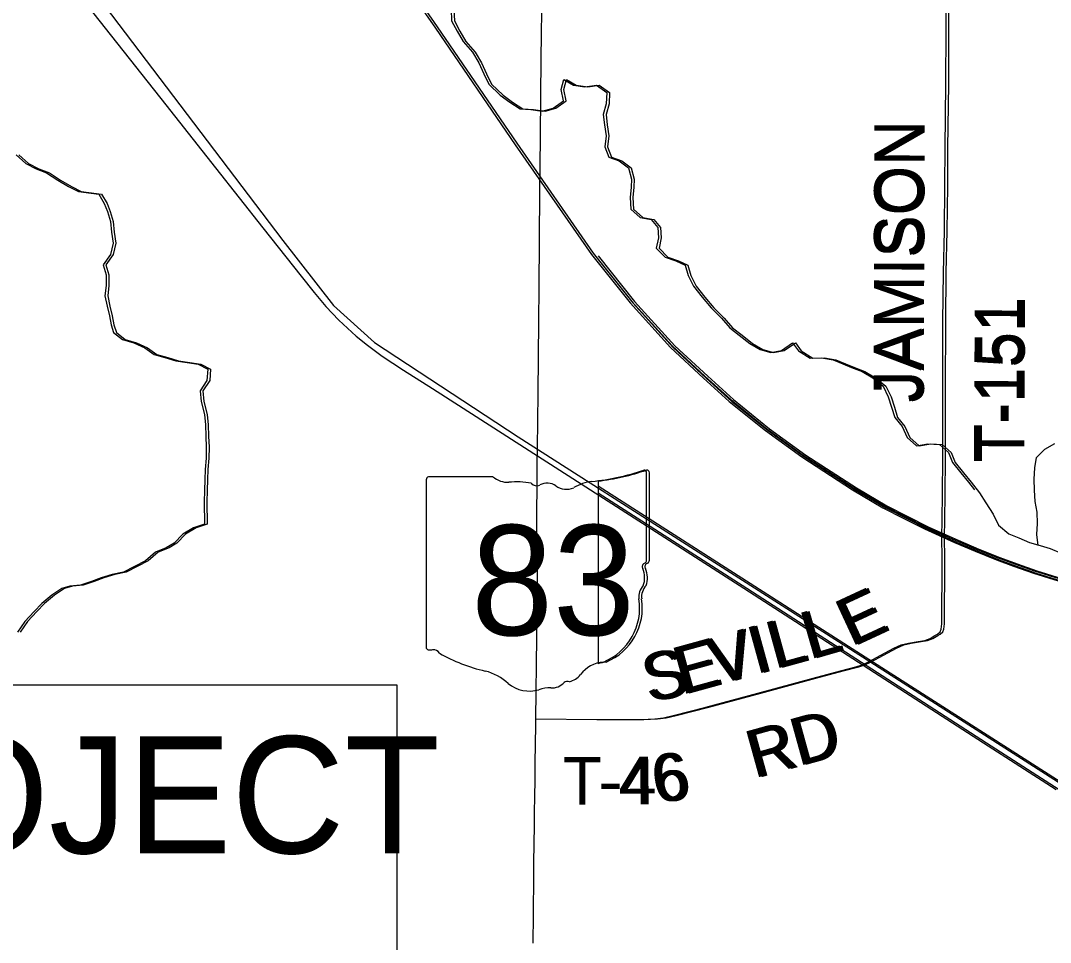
# Model space of a CAD drawing. Extents: x 0 to 34, y 0 to 22.
# Drawn here: x 18.899 to 20.131, y 4.934 to 6.037 of the extents above; entities that cross this region are included whole.
import ezdxf

# ---------------------------------------------------------------- set-up
doc = ezdxf.new("R2010")
doc.units = 0
for name, color, linetype in [('GM_X_Corporation_Text', 7, 'Continuous'), ('GM_X_Minor_River', 7, 'Continuous'), ('GM_X_Rail_Line', 7, 'Continuous'), ('GM_X_State_Location', 7, 'Continuous'), ('GM_X_State_Route', 7, 'Continuous'), ('GM_X_State_Shield', 7, 'Continuous'), ('GM_X_Township_Road', 7, 'Continuous'), ('GM_X_Township_Road_Text', 7, 'Continuous'), ('SH_Text', 7, 'Continuous')]:
    doc.layers.add(name, color=color, linetype=linetype)

msp = doc.modelspace()

# ---------------------------------------------------------------- linework, layer by layer
at = {"layer": 'GM_X_Corporation_Text'}
msp.add_line((19.59, 5.4856), (19.59, 5.2669), dxfattribs=at)
msp.add_lwpolyline([(19.6514, 5.3908), (19.6514, 5.3908), (19.6514, 5.3908), (19.6514, 5.4957)], dxfattribs=at)
for centre, radius, start, end in [((19.5575, 5.7633), 0.2796, 276.6834, 288.9065), ((19.6485, 5.4959), 0.00294, 355.0978, 97.738), ((19.6507, 5.3831), 0.00454, 107.944, 210.337), ((19.6483, 5.3904), 0.00314, 289.6038, 7.7341), ((19.6218, 5.3699), 0.0273, 340.033, 23.6496), ((19.6619, 5.347), 0.0198, 136.8065, 186.9296), ((19.5731, 5.3337), 0.0699, 292.3089, 8.9858), ((19.6026, 5.2308), 0.0383, 94.4031, 109.2214)]:
    msp.add_arc(centre, radius, start, end, dxfattribs=at)
at = {"layer": 'GM_X_Minor_River'}
for points in [[(19.4143, 6.05), (19.4148, 6.0363), (19.4215, 6.0241), (19.4285, 6.0114), (19.4397, 5.9987), (19.4474, 5.986), (19.4533, 5.973), (19.4592, 5.9603), (19.473, 5.9475), (19.4843, 5.939), (19.4967, 5.9311), (19.5096, 5.9301), (19.5233, 5.928), (19.5363, 5.9316), (19.5486, 5.9405), (19.5458, 5.9542), (19.5491, 5.9659), (19.5608, 5.9592), (19.5744, 5.9575), (19.5881, 5.9591), (19.6006, 5.9505), (19.5999, 5.9369), (19.5963, 5.924), (19.5976, 5.9118), (19.5996, 5.8985), (19.5983, 5.8856), (19.603, 5.873), (19.6151, 5.8686), (19.6264, 5.8604), (19.6299, 5.8467), (19.6298, 5.8372), (19.6284, 5.8247), (19.6293, 5.811), (19.6406, 5.8009), (19.6535, 5.7987), (19.6617, 5.7891), (19.6622, 5.7766), (19.6597, 5.7641), (19.6702, 5.7536), (19.683, 5.7492), (19.6944, 5.7441), (19.698, 5.7315), (19.7042, 5.7188), (19.7146, 5.7057), (19.7254, 5.693), (19.7378, 5.6806), (19.7479, 5.669), (19.7591, 5.6601), (19.7715, 5.6503), (19.7839, 5.6429), (19.7968, 5.6396), (19.8094, 5.6417), (19.8229, 5.6509), (19.8299, 5.6413), (19.8439, 5.6327), (19.8576, 5.6332), (19.8712, 5.6307), (19.883, 5.6259), (19.8935, 5.6216), (19.906, 5.6168), (19.9188, 5.6093), (19.9312, 5.5992), (19.9374, 5.5862), (19.9414, 5.574), (19.945, 5.5617), (19.9539, 5.5509), (19.9598, 5.5379), (19.971, 5.5278), (19.9848, 5.5302), (19.9985, 5.5292)], [(19.4176, 6.05), (19.4181, 6.0363), (19.4247, 6.0241), (19.4318, 6.0114), (19.4429, 5.9987), (19.4507, 5.986), (19.4566, 5.973), (19.4624, 5.9603), (19.4763, 5.9475), (19.4876, 5.939), (19.5, 5.9311), (19.5129, 5.9301), (19.5266, 5.928), (19.5396, 5.9316), (19.5519, 5.9405), (19.5491, 5.9542), (19.5523, 5.9659), (19.564, 5.9592), (19.5777, 5.9575), (19.5914, 5.9591), (19.6038, 5.9505), (19.6032, 5.9369), (19.5996, 5.924), (19.6009, 5.9118), (19.6029, 5.8985), (19.6015, 5.8856), (19.6063, 5.873), (19.6184, 5.8686), (19.6296, 5.8604), (19.6332, 5.8467), (19.633, 5.8372), (19.6317, 5.8247), (19.6326, 5.811), (19.6438, 5.8009), (19.6567, 5.7987), (19.6649, 5.7891), (19.6655, 5.7766), (19.663, 5.7641), (19.6735, 5.7536), (19.6863, 5.7492), (19.6976, 5.7441), (19.7012, 5.7315), (19.7075, 5.7188), (19.7179, 5.7057), (19.7287, 5.693), (19.7411, 5.6806), (19.7511, 5.669), (19.7624, 5.6601), (19.7748, 5.6503), (19.7872, 5.6429), (19.8001, 5.6396), (19.8127, 5.6417), (19.8262, 5.6509), (19.8332, 5.6413), (19.8471, 5.6327), (19.8609, 5.6332), (19.8745, 5.6307), (19.8862, 5.6259), (19.8968, 5.6216), (19.9093, 5.6168), (19.9221, 5.6093), (19.9345, 5.5992), (19.9407, 5.5862), (19.9447, 5.574), (19.9483, 5.5617), (19.9572, 5.5509), (19.9631, 5.5379), (19.9743, 5.5278), (19.9881, 5.5302), (20.0017, 5.5292)], [(18.8935, 5.876), (18.9053, 5.8654), (18.9175, 5.859), (18.9301, 5.8545), (18.9435, 5.8458), (18.9564, 5.8382), (18.9682, 5.8322), (18.9804, 5.8303), (18.9926, 5.8288), (18.9991, 5.8178), (19.003, 5.8083), (19.0064, 5.7962), (19.0076, 5.7833), (19.0096, 5.7704), (19.0066, 5.7567), (18.9979, 5.7445), (19.0013, 5.7324), (19.0014, 5.7194), (18.9999, 5.7073), (19.0026, 5.6947), (19.0053, 5.6834), (19.0073, 5.6727), (19.0103, 5.6632), (19.021, 5.6549), (19.0344, 5.6511), (19.0477, 5.6451), (19.0588, 5.6372), (19.0717, 5.6334), (19.0847, 5.6293), (19.0984, 5.6274), (19.1113, 5.6255), (19.1231, 5.6195), (19.122, 5.6058), (19.1137, 5.5936), (19.1149, 5.5807), (19.1192, 5.5651), (19.1203, 5.553), (19.1208, 5.5393), (19.1212, 5.526), (19.1209, 5.5131), (19.1198, 5.4994), (19.1194, 5.4873), (19.1191, 5.4744), (19.1188, 5.4607), (19.1189, 5.4341), (19.106, 5.4295), (19.0931, 5.4219), (19.0828, 5.4112), (19.0733, 5.4059), (19.0604, 5.4005), (19.0483, 5.3902), (19.0354, 5.3833), (19.0221, 5.3765), (19.0084, 5.3738), (18.9955, 5.3699), (18.9837, 5.3653), (18.9708, 5.3611), (18.9578, 5.36), (18.9483, 5.3569), (18.9362, 5.3489), (18.9244, 5.339), (18.9153, 5.3295), (18.904, 5.3176), (18.8953, 5.3047)], [(18.8968, 5.876), (18.9086, 5.8654), (18.9208, 5.859), (18.9334, 5.8545), (18.9467, 5.8458), (18.9597, 5.8382), (18.9715, 5.8322), (18.9837, 5.8303), (18.9959, 5.8288), (19.0024, 5.8178), (19.0062, 5.8083), (19.0097, 5.7962), (19.0109, 5.7833), (19.0128, 5.7704), (19.0098, 5.7567), (19.0011, 5.7445), (19.0046, 5.7324), (19.0047, 5.7194), (19.0032, 5.7073), (19.0059, 5.6947), (19.0086, 5.6834), (19.0105, 5.6727), (19.0136, 5.6632), (19.0243, 5.6549), (19.0376, 5.6511), (19.051, 5.6451), (19.062, 5.6372), (19.075, 5.6334), (19.0879, 5.6293), (19.1016, 5.6274), (19.1146, 5.6255), (19.1264, 5.6195), (19.1253, 5.6058), (19.117, 5.5936), (19.1182, 5.5807), (19.1224, 5.5651), (19.1236, 5.553), (19.124, 5.5393), (19.1245, 5.526), (19.1241, 5.5131), (19.123, 5.4994), (19.1227, 5.4873), (19.1224, 5.4744), (19.122, 5.4607), (19.1221, 5.4341), (19.1092, 5.4295), (19.0963, 5.4219), (19.0861, 5.4112), (19.0766, 5.4059), (19.0637, 5.4005), (19.0515, 5.3902), (19.0386, 5.3833), (19.0253, 5.3765), (19.0116, 5.3738), (18.9987, 5.3699), (18.9869, 5.3653), (18.974, 5.3611), (18.9611, 5.36), (18.9516, 5.3569), (18.9394, 5.3489), (18.9277, 5.339), (18.9186, 5.3295), (18.9072, 5.3176), (18.8985, 5.3047)], [(19.9985, 5.5292), (20.0093, 5.5199), (20.0141, 5.5077), (20.0241, 5.4953), (20.0335, 5.4842), (20.0404, 5.475)], [(20.0017, 5.5292), (20.0126, 5.5199), (20.0173, 5.5077), (20.0274, 5.4953), (20.0367, 5.4842), (20.0464, 5.4714), (20.0542, 5.4595), (20.0627, 5.4461), (20.0693, 5.433), (20.0817, 5.4226), (20.0934, 5.4178), (20.1062, 5.4122), (20.1191, 5.4086), (20.1312, 5.405), (20.1441, 5.3994)], [(20.1168, 5.4086), (20.1152, 5.4216), (20.1158, 5.4349), (20.1156, 5.4482), (20.1132, 5.4611), (20.1123, 5.4748), (20.1121, 5.4877), (20.1127, 5.5014), (20.1149, 5.5139), (20.1249, 5.5236), (20.1368, 5.5306)]]:
    msp.add_lwpolyline(points, dxfattribs=at)
at = {"layer": 'GM_X_Rail_Line'}
msp.add_line((19.59, 5.4797), (19.9197, 5.2691), dxfattribs=at)
for points in [[(18.8705, 6.1925), (18.9095, 6.173), (19.2126, 5.7733), (19.2735, 5.6958), (19.3224, 5.6513), (19.4946, 5.5386), (19.9164, 5.2691)], [(19.3246, 6.1295), (19.3953, 6.0274), (19.4907, 5.8881), (19.582, 5.7565), (19.6284, 5.6988), (19.6769, 5.6455), (19.7161, 5.6089), (19.7471, 5.5809), (19.7903, 5.546), (19.8337, 5.5144), (19.8946, 5.4751), (19.931, 5.4537), (19.9561, 5.4408), (19.9807, 5.4283), (20.0164, 5.4122), (20.0413, 5.4016), (20.0667, 5.3913), (20.0874, 5.3837), (20.111, 5.3756), (20.1405, 5.3663)], [(19.3268, 6.1312), (19.3976, 6.029), (19.493, 5.8897), (19.5843, 5.7581), (19.6305, 5.7006), (19.6789, 5.6475), (19.718, 5.611), (19.7489, 5.583), (19.792, 5.5482), (19.8353, 5.5167), (19.8961, 5.4775), (19.9324, 5.4561), (19.9574, 5.4433), (19.982, 5.4308), (20.0175, 5.4147), (20.0424, 5.4042), (20.0677, 5.394), (20.0883, 5.3864), (20.1119, 5.3783), (20.1413, 5.3689)], [(18.9637, 6.0737), (19.0727, 5.9359), (19.1323, 5.8602), (19.1887, 5.7885), (19.2347, 5.7307), (19.2503, 5.7112), (19.2644, 5.6944), (19.28, 5.678), (19.3007, 5.659), (19.3142, 5.6481), (19.3317, 5.6351), (19.3572, 5.6183), (19.392, 5.5962), (19.7646, 5.3574), (20.0514, 5.1725), (20.1384, 5.1166)], [(19.59, 5.7551), (19.6338, 5.7006), (19.6821, 5.6475), (19.7213, 5.611), (19.7522, 5.583), (19.7953, 5.5482), (19.8386, 5.5167), (19.8994, 5.4775), (19.9356, 5.4561), (19.9606, 5.4433), (19.9852, 5.4308), (20.0208, 5.4147), (20.0457, 5.4042), (20.071, 5.394), (20.0916, 5.3864), (20.1152, 5.3783), (20.1446, 5.3689)], [(19.59, 5.7506), (19.6316, 5.6988), (19.6801, 5.6455), (19.7194, 5.6089), (19.7503, 5.5809), (19.7936, 5.546), (19.837, 5.5144), (19.8979, 5.4751), (19.9343, 5.4537), (19.9594, 5.4408), (19.984, 5.4283), (20.0197, 5.4122), (20.0446, 5.4016), (20.07, 5.3913), (20.0907, 5.3837), (20.1143, 5.3756), (20.1438, 5.3663)], [(19.59, 5.4714), (19.7679, 5.3574), (20.0547, 5.1725), (20.1417, 5.1166)], [(19.9164, 5.2691), (20.1699, 5.107), (20.2681, 5.06), (20.3411, 5.0354), (20.4258, 5.0218), (20.5109, 5.0218), (20.6879, 5.0687)], [(19.9197, 5.2691), (20.1731, 5.107), (20.2713, 5.06), (20.3444, 5.0354), (20.429, 5.0218), (20.5142, 5.0218), (20.6912, 5.0687)]]:
    msp.add_lwpolyline(points, dxfattribs=at)
at = {"layer": 'GM_X_State_Route'}
msp.add_lwpolyline([(19.5123, 4.9326), (19.5126, 4.966), (19.5127, 4.9735), (19.513, 5.0067), (19.5133, 5.0342), (19.5134, 5.0459), (19.5139, 5.0789), (19.514, 5.0849), (19.5144, 5.1121), (19.5146, 5.1238), (19.5147, 5.1312), (19.5149, 5.1555), (19.515, 5.1631), (19.5154, 5.2011), (19.5167, 5.2986), (19.5171, 5.3314), (19.5172, 5.342), (19.5174, 5.3577), (19.5175, 5.3696), (19.5174, 5.3726), (19.5169, 5.4219), (19.5172, 5.5054), (19.5174, 5.525), (19.5182, 5.5902), (19.5191, 5.6772), (19.5195, 5.7164), (19.5202, 5.8322), (19.5207, 5.8608), (19.521, 5.8995), (19.5221, 5.9913), (19.5232, 6.077)], dxfattribs=at)
at = {"layer": 'GM_X_State_Shield'}
for p, q in [((19.3845, 5.4871), (19.3845, 5.287)), ((19.4643, 5.4905), (19.387, 5.4905)), ((19.6481, 5.3908), (19.6481, 5.4955)), ((19.6481, 5.3908), (19.6481, 5.3908))]:
    msp.add_line(p, q, dxfattribs=at)
for centre, radius, start, end in [((19.5542, 5.7633), 0.2796, 275.8445, 288.9065), ((19.6452, 5.4959), 0.00294, 351.8621, 97.738), ((19.3875, 5.4875), 0.00305, 98.1301, 188.1301), ((19.4827, 5.5137), 0.0296, 231.6195, 271.1119), ((19.4925, 5.3782), 0.1064, 80.4867, 94.9883), ((19.5899, 5.4294), 0.0563, 97.3462, 120.7689), ((19.5166, 5.4885), 0.00855, 219.7921, 297.1024), ((19.5292, 5.4654), 0.0178, 54.4667, 119.1411), ((19.5521, 5.4971), 0.0214, 233.8562, 294.8282), ((19.6474, 5.3831), 0.00454, 107.944, 210.337), ((19.645, 5.3904), 0.00314, 289.6038, 7.7341), ((19.6185, 5.3699), 0.0273, 340.033, 23.6496), ((19.6586, 5.347), 0.0198, 136.8065, 186.9296), ((19.5699, 5.3337), 0.0699, 292.3089, 8.9858), ((19.3875, 5.2865), 0.00308, 171.9584, 258.3066), ((19.388, 5.307), 0.0235, 267.339, 280.6039), ((19.3928, 5.2754), 0.00848, 29.7484, 93.2717), ((19.4998, 5.4552), 0.2019, 240.4129, 257.1985), ((19.5994, 5.2308), 0.0383, 94.4031, 142.5768), ((19.4396, 5.197), 0.0632, 47.1842, 75.836), ((19.5508, 5.2676), 0.0226, 282.8732, 323.2771), ((19.508, 5.2744), 0.0401, 230.7004, 286.2918), ((19.5311, 5.2052), 0.0329, 85.6951, 111.2099), ((19.5341, 5.2594), 0.0214, 268.777, 315.5493), ((19.5534, 5.24), 0.00601, 65.7517, 132.6484)]:
    msp.add_arc(centre, radius, start, end, dxfattribs=at)
at = {"layer": 'GM_X_Township_Road'}
for points in [[(19.9932, 5.3008), (19.9963, 5.3026), (19.9993, 5.3052), (20.0006, 5.3085), (20.0016, 5.3149), (20.002, 5.39), (20.0015, 5.4213), (20.0017, 5.4364), (20.0027, 5.51), (20.0027, 5.5961), (20.0028, 5.6765), (20.0033, 5.7353), (20.0045, 5.7846), (20.0052, 5.839), (20.0053, 5.8843), (20.0064, 5.9604), (20.0065, 6.025), (20.0074, 6.1637), (20.0075, 6.2124), (20.0072, 6.2193)], [(19.9965, 5.3008), (19.9995, 5.3026), (20.0026, 5.3052), (20.0039, 5.3085), (20.0048, 5.3149), (20.0052, 5.39), (20.0048, 5.4213), (20.005, 5.4364), (20.006, 5.51), (20.0059, 5.5961), (20.0061, 5.6765), (20.0066, 5.7353), (20.0078, 5.7846), (20.0085, 5.839), (20.0086, 5.8843), (20.0097, 5.9604), (20.0098, 6.025), (20.0106, 6.1637), (20.0107, 6.2124), (20.0105, 6.2193)], [(19.5154, 5.2011), (19.5887, 5.2002), (19.6416, 5.2005), (19.6578, 5.2012), (19.6682, 5.2025), (19.6801, 5.2049), (19.7192, 5.2152), (19.7814, 5.2317), (19.8474, 5.2497), (19.88, 5.2584), (19.8987, 5.2635), (19.906, 5.2658), (19.9137, 5.2694), (19.9286, 5.2773), (19.944, 5.2856), (19.9526, 5.2895), (19.9615, 5.2916), (19.9733, 5.2937), (19.9811, 5.2949), (19.9873, 5.2972), (19.9932, 5.3008)], [(19.59, 5.2003), (19.592, 5.2002), (19.6449, 5.2005), (19.661, 5.2012), (19.6714, 5.2025), (19.6834, 5.2049), (19.7225, 5.2152), (19.7847, 5.2317), (19.8507, 5.2497), (19.8832, 5.2584), (19.902, 5.2635), (19.9093, 5.2658), (19.9169, 5.2694), (19.9318, 5.2773), (19.9472, 5.2856), (19.9558, 5.2895), (19.9647, 5.2916), (19.9766, 5.2937), (19.9844, 5.2949), (19.9905, 5.2972), (19.9965, 5.3008)]]:
    msp.add_lwpolyline(points, dxfattribs=at)
at = {"layer": 'SH_Text'}
msp.add_lwpolyline([(17.6287, 5.2416), (19.3492, 5.2416), (19.3492, 4.5513), (17.6287, 4.5513)], close=True, dxfattribs=at)

# ---------------------------------------------------------------- texts
at = {"layer": 'GM_X_State_Location'}
for s in ['s', 'r']:
    msp.add_text(s, height=0.000189, dxfattribs=at).set_placement((19.5133, 5.3737))
msp.add_text('83', height=0.000189, rotation=0, dxfattribs=at).set_placement((19.4656, 5.3599))
at = {"layer": 'GM_X_State_Shield'}
msp.add_text('83', height=0.13184, dxfattribs=at).set_placement((19.4381, 5.3011))
at = {"layer": 'GM_X_Township_Road_Text'}
for s, height, rotation, p in [('JAMISON', 0.05682, 89.8414, (19.9766, 5.5797)), ('JAMISON', 0.05682, 89.8414, (19.9799, 5.5797)), ('T-151', 0.05682, 89.7188, (20.0967, 5.5075)), ('T-151', 0.05682, 89.7188, (20.1, 5.5075)), ('E', 0.0568, 24.9137, (19.8927, 5.287)), ('E', 0.0568, 24.9137, (19.8959, 5.287)), ('L', 0.0568, 16.0761, (19.8429, 5.2719)), ('L', 0.0568, 16.0761, (19.8461, 5.2719)), ('I', 0.0568, 15.391, (19.7787, 5.2542)), ('I', 0.0568, 15.391, (19.782, 5.2542)), ('L', 0.0568, 15.4104, (19.8012, 5.2604)), ('L', 0.0568, 15.4104, (19.8045, 5.2604)), ('V', 0.0568, 15.397, (19.7305, 5.2409)), ('V', 0.0568, 15.397, (19.7338, 5.2409)), ('E', 0.0568, 15.4008, (19.6895, 5.2296)), ('E', 0.0568, 15.4008, (19.6928, 5.2296)), ('S', 0.0568, 14.0674, (19.6509, 5.2199)), ('S', 0.0568, 14.0674, (19.6542, 5.2199)), ('RD', 0.05682, 15.4706, (19.7767, 5.1297)), ('RD', 0.05682, 15.4706, (19.7799, 5.1297)), ('T', 0.0568, 0.0129, (19.5481, 5.0985)), ('4', 0.0568, 0.7141, (19.6147, 5.0986)), ('4', 0.0568, 0.7141, (19.618, 5.0986)), ('6', 0.0568, 9.1983, (19.6588, 5.0998)), ('6', 0.0568, 9.1983, (19.6621, 5.0998)), ('-', 0.0568, 0.1361, (19.5908, 5.0985)), ('-', 0.0568, 0.1361, (19.594, 5.0985))]:
    msp.add_text(s, height=height, rotation=rotation, dxfattribs=at).set_placement(p)
at = {"layer": 'SH_Text'}
msp.add_text('RESUME PROJECT', height=0.14, dxfattribs=at).set_placement((17.6742, 5.0402))

doc.saveas('drawing.dxf')
